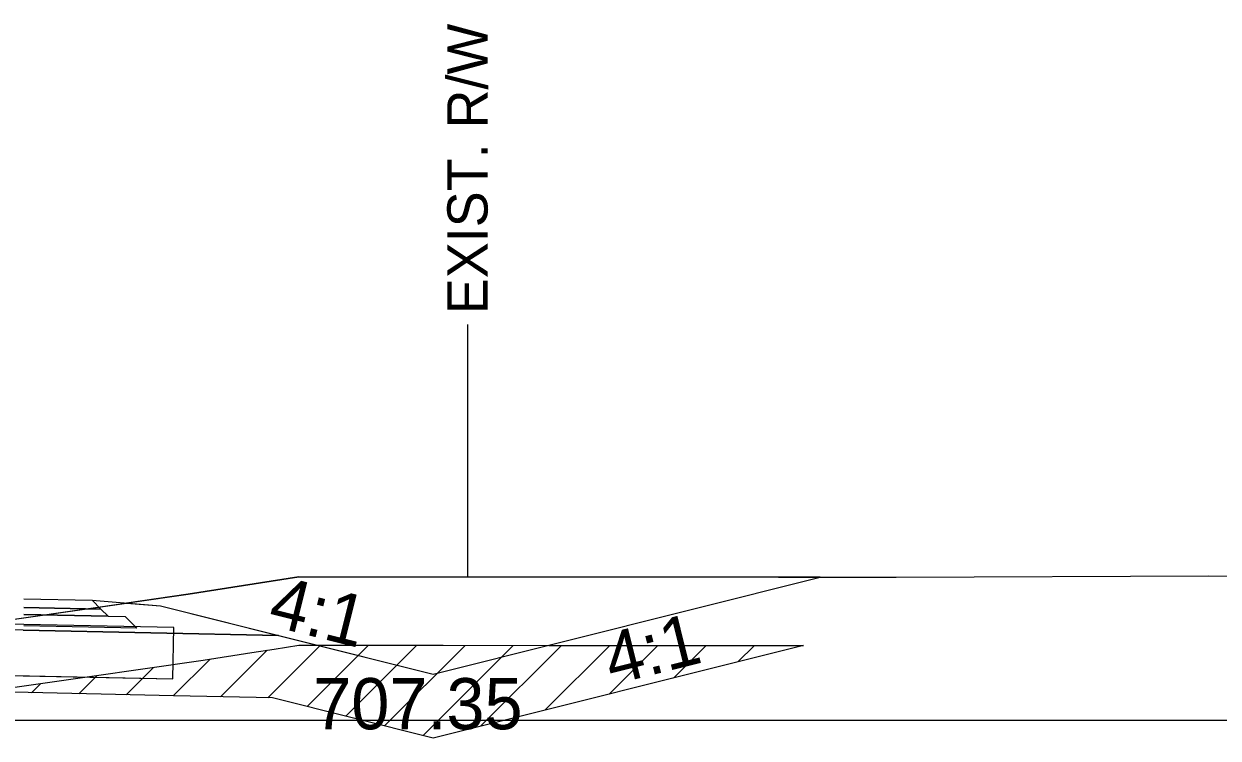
# Model space of a CAD drawing. Extents: x -26 to 4303, y -10 to 9577.
# Drawn here: x 2167 to 2202, y 8499.47 to 8520.4 of the extents above; entities that cross this region are included whole.
import ezdxf

# ---------------------------------------------------------------- set-up
doc = ezdxf.new("R2010")
doc.units = 0
for name, color, linetype in [('Old_Level_2', 7, 'Continuous'), ('Pattern 1', 7, 'Continuous'), ('Prop CMT Pvmt Course 2', 7, 'Continuous'), ('Prop CMT Pvmt Course 2 Wedge', 7, 'Continuous'), ('Prop CMT Pvmt Course 3', 7, 'Continuous'), ('Prop CMT Pvmt Wedge Surface 1', 7, 'Continuous'), ('Prop CMT Shld Paved Course 2', 7, 'Continuous'), ('Prop CMT Slope Grass', 7, 'Continuous'), ('Prop CMT Subgrade Earthwork', 7, 'Continuous'), ('Prop Road Sect_ Recs - UC Shallow (Outline)', 7, 'Continuous'), ('Prop Shade Light', 7, 'Continuous'), ('Prop XS DDE Elevations', 7, 'Continuous'), ('Prop XS Ditch Standard Text', 7, 'Continuous'), ('Prop XS Hydro Elevations', 7, 'Continuous'), ('Prop XS Side Slope Text', 7, 'Continuous')]:
    doc.layers.add(name, color=color, linetype=linetype)

msp = doc.modelspace()

# ---------------------------------------------------------------- linework, layer by layer
at = {"layer": 'Old_Level_2'}
msp.add_line((2150, 8500), (2300, 8500), dxfattribs=at)
msp.add_line((2150, 8500), (2300, 8500), dxfattribs=at)
at = {"layer": 'Pattern 1'}
for p, q in [((2174.151, 8500.655), (2175.691, 8502.195)), ((2175.306, 8500.396), (2177.104, 8502.194)), ((2176.438, 8500.113), (2178.517, 8502.192)), ((2177.569, 8499.83), (2179.93, 8502.191)), ((2178.701, 8499.547), (2181.343, 8502.19)), ((2180.387, 8499.819), (2182.756, 8502.189)), ((2182.272, 8500.291), (2184.169, 8502.188)), ((2184.158, 8500.762), (2185.582, 8502.187)), ((2186.043, 8501.233), (2186.996, 8502.186)), ((2187.929, 8501.705), (2188.409, 8502.185)), ((2189.815, 8502.176), (2189.823, 8502.184)), ((2171.378, 8500.71), (2172.456, 8501.788)), ((2172.764, 8500.682), (2174.132, 8502.05)), ((2169.995, 8500.741), (2170.797, 8501.543)), ((2167.228, 8500.803), (2167.497, 8501.071)), ((2168.611, 8500.772), (2169.146, 8501.307))]:
    msp.add_line(p, q, dxfattribs=at)
msp.add_lwpolyline([(2165.834, 8500.834), (2168.922, 8501.275), (2170.556, 8501.508), (2172.251, 8501.756), (2173.683, 8501.98), (2174.331, 8502.081), (2175.06, 8502.195), (2179.285, 8502.192), (2182.387, 8502.189), (2186.328, 8502.186), (2189.847, 8502.184), (2179, 8499.473), (2174.283, 8500.652), (2171.393, 8500.71)], close=True, dxfattribs=at)
at = {"layer": 'Prop CMT Pvmt Course 2'}
for points in [[(2167, 8503.55), (2169, 8503.51), (2169.255, 8503.255)], [(2169.255, 8503.255), (2167, 8503.3)]]:
    msp.add_lwpolyline(points, dxfattribs=at)
at = {"layer": 'Prop CMT Pvmt Course 2 Wedge'}
msp.add_lwpolyline([(2169, 8503.51), (2171, 8503.35), (2179, 8501.35), (2190.338, 8504.185)], dxfattribs=at)
at = {"layer": 'Prop CMT Pvmt Course 3'}
for points in [[(2167, 8503.3), (2169.255, 8503.255), (2169.468, 8503.042)], [(2169.468, 8503.042), (2167, 8503.092)]]:
    msp.add_lwpolyline(points, dxfattribs=at)
at = {"layer": 'Prop CMT Pvmt Wedge Surface 1'}
msp.add_line((2166.982, 8502.633), (2174.465, 8502.484), dxfattribs=at)
at = {"layer": 'Prop CMT Shld Paved Course 2'}
msp.add_lwpolyline([(2167, 8503.55), (2169, 8503.51)], dxfattribs=at)
at = {"layer": 'Prop CMT Slope Grass'}
msp.add_lwpolyline([(2165.277, 8502.754), (2171.813, 8503.688), (2175.059, 8504.195), (2189.113, 8504.184), (2191.718, 8504.186), (2192.57, 8504.192), (2201.723, 8504.224), (2202.299, 8504.222)], dxfattribs=at)
at = {"layer": 'Prop CMT Subgrade Earthwork'}
for points in [[(2167, 8503.092), (2169.468, 8503.042), (2169.968, 8503.032), (2170.308, 8502.692)], [(2170.308, 8502.692), (2167, 8502.758)]]:
    msp.add_lwpolyline(points, dxfattribs=at)
at = {"layer": 'Prop Road Sect_ Recs - UC Shallow (Outline)'}
msp.add_lwpolyline([(2162.098, 8501.396), (2171.363, 8501.21), (2171.393, 8502.71), (2167, 8502.798), (2165.834, 8502.834), (2165.277, 8502.754), (2163.743, 8502.835), (2163.415, 8502.855), (2163.138, 8502.875), (2162.679, 8502.908), (2162.274, 8502.938), (2162.097, 8502.951)], close=True, dxfattribs=at)
at = {"layer": 'Prop Shade Light'}
for p, q in [((2171.393, 8502.71), (2167, 8502.798)), ((2171.363, 8501.21), (2171.393, 8502.71)), ((2162.098, 8501.396), (2171.363, 8501.21))]:
    msp.add_line(p, q, dxfattribs=at)
msp.add_lwpolyline([(2167, 8502.798), (2165.834, 8502.834), (2165.277, 8502.754)], dxfattribs=at)
at = {"layer": 'Prop XS DDE Elevations'}
for points in [[(2179, 8501.35), (2190.338, 8504.185), (2189.113, 8504.184), (2175.059, 8504.195), (2171.813, 8503.688), (2170.006, 8503.43), (2171, 8503.35), (2174.465, 8502.484)], [(2170.006, 8503.43), (2171, 8503.35), (2174.465, 8502.484), (2166.982, 8502.633), (2162.1, 8502.731), (2162.097, 8502.951), (2163.503, 8502.848), (2165.277, 8502.754)]]:
    msp.add_lwpolyline(points, close=True, dxfattribs=at)
at = {"layer": 'Prop XS Ditch Standard Text'}
msp.add_line((2180, 8511.593), (2180, 8504.191), dxfattribs=at)

# ---------------------------------------------------------------- texts
msp.add_text('EXIST. R/W', height=1.1811, rotation=90, dxfattribs=at).set_placement((2180.591, 8511.895))
at = {"layer": 'Prop XS Hydro Elevations'}
msp.add_text('707.35', height=1.5, dxfattribs=at).set_placement((2175.48, 8499.731))
at = {"layer": 'Prop XS Side Slope Text'}
for rotation, p in [(345.9638, (2174.105, 8502.792)), (14.0362, (2184.232, 8501.026))]:
    msp.add_text('4:1', height=1.5, rotation=rotation, dxfattribs=at).set_placement(p)

doc.saveas('drawing.dxf')
